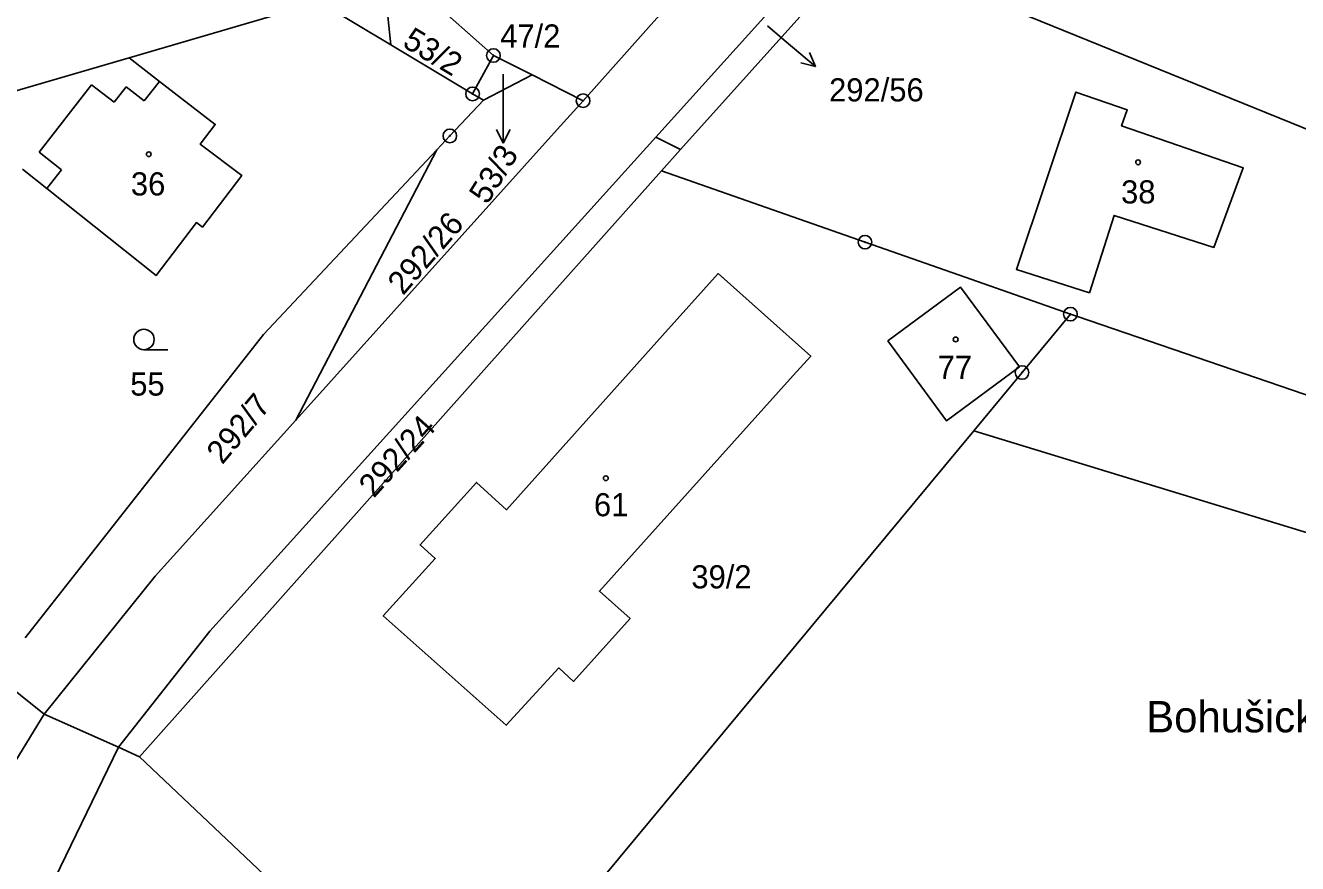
# Model space of a CAD drawing. Extents: x -680203 to -673936, y -1102717 to -1093650.
# Drawn here: x -678745.8 to -678652.3, y -1097696 to -1097634.4 of the extents above; entities that cross this region are included whole.
import ezdxf

# ---------------------------------------------------------------- set-up
doc = ezdxf.new("R2010")
doc.units = 0
for name, color, linetype in [('SOxx02xx_Koleje_param další_Popis10', 7, 'Continuous'), ('SOxx02xx_Staničení_Popis10', 7, 'Continuous'), ('SOxxxxxx_Koleje_hlavní_body_Popis10', 7, 'Continuous'), ('SOxxxxxx_Koleje_param další_Popis10', 7, 'Continuous'), ('SOxxxxxx_Osa_bod_P', 7, 'Continuous'), ('SOxxxxxx_Staničení_Popis10', 7, 'Continuous'), ('x_prac', 7, 'Continuous')]:
    doc.layers.add(name, color=color, linetype=linetype)

msp = doc.modelspace()

# ---------------------------------------------------------------- linework, layer by layer
at = {"layer": 'SOxx02xx_Koleje_param další_Popis10'}
for centre, radius in [((-678711.41, -1097636.58), 0.5), ((-678711.41, -1097636.58), 0.0303), ((-678712.94, -1097639.4), 0.5), ((-678712.94, -1097639.4), 0.0303), ((-678704.82, -1097639.9), 0.5), ((-678704.82, -1097639.9), 0.0303), ((-678714.61, -1097642.49), 0.5), ((-678714.61, -1097642.49), 0.0303), ((-678684.1, -1097650.3), 0.5), ((-678684.1, -1097650.3), 0.0303), ((-678669, -1097655.59), 0.5), ((-678669, -1097655.59), 0.0303), ((-678672.56, -1097659.88), 0.5), ((-678672.56, -1097659.88), 0.0303)]:
    msp.add_circle(centre, radius, dxfattribs=at)
at = {"layer": 'SOxx02xx_Staničení_Popis10'}
for p, q in [((-678691.27, -1097634.41), (-678690.03, -1097635.45)), ((-678690.03, -1097635.45), (-678687.731, -1097637.379)), ((-678687.731, -1097637.379), (-678688.176, -1097636.352)), ((-678710.7, -1097637.95), (-678710.69, -1097640.02)), ((-678687.731, -1097637.379), (-678688.82, -1097637.119)), ((-678710.69, -1097640.02), (-678710.69, -1097643.021)), ((-678710.69, -1097643.021), (-678711.191, -1097642.02)), ((-678710.69, -1097643.021), (-678710.189, -1097642.02))]:
    msp.add_line(p, q, dxfattribs=at)
at = {"layer": 'SOxxxxxx_Koleje_hlavní_body_Popis10'}
msp.add_line((-678737.093, -1097658.2), (-678735.343, -1097658.2), dxfattribs=at)
msp.add_circle((-678737.093, -1097657.45), 0.75, dxfattribs=at)
at = {"layer": 'SOxxxxxx_Koleje_param další_Popis10'}
for centre in [(-678736.737, -1097643.839), (-678664.027, -1097644.429), (-678677.437, -1097657.449), (-678703.147, -1097667.649)]:
    msp.add_circle(centre, 0.175, dxfattribs=at)
at = {"layer": 'SOxxxxxx_Staničení_Popis10'}
for p, q in [((-678744.79, -1097643.69), (-678740.94, -1097638.74)), ((-678740.94, -1097638.74), (-678739.29, -1097640.02)), ((-678738.41, -1097638.88), (-678739.29, -1097640.02)), ((-678738.41, -1097638.88), (-678737.08, -1097639.92)), ((-678737.08, -1097639.92), (-678735.96, -1097638.48)), ((-678743.16, -1097644.99), (-678744.79, -1097643.69)), ((-678744.24, -1097646.35), (-678743.16, -1097644.99))]:
    msp.add_line(p, q, dxfattribs=at)
at = {"layer": 'x_prac'}
for p, q in [((-678704.82, -1097639.9), (-678692.75, -1097626.38)), ((-678699.48, -1097642.58), (-678686.29, -1097627.95)), ((-678684.37, -1097628.7), (-678697.65, -1097643.49)), ((-678646.1, -1097644.25), (-678684.37, -1097628.7)), ((-678717.72, -1097630.96), (-678711.41, -1097636.58)), ((-678718.96, -1097635.79), (-678712.94, -1097639.4)), ((-678711.41, -1097636.58), (-678708.57, -1097638.01)), ((-678712.15, -1097639.87), (-678708.57, -1097638.01)), ((-678708.57, -1097638.01), (-678704.82, -1097639.9)), ((-678714.61, -1097642.49), (-678712.15, -1097639.87)), ((-678712.94, -1097639.4), (-678712.15, -1097639.87)), ((-678715.57, -1097643.51), (-678714.61, -1097642.49)), ((-678697.65, -1097643.49), (-678699.48, -1097642.58)), ((-678725.93, -1097663.37), (-678715.57, -1097643.51)), ((-678697.65, -1097643.49), (-678699.06, -1097645.06)), ((-678746.02, -1097644.93), (-678744.24, -1097646.35)), ((-678744.42, -1097684.98), (-678748, -1097682.14)), ((-678744.42, -1097684.98), (-678748, -1097682.14)), ((-678738.96, -1097687.41), (-678744.42, -1097684.98)), ((-678738.96, -1097687.41), (-678744.42, -1097684.98)), ((-678738.96, -1097687.41), (-678744, -1097697.83)), ((-678737.41, -1097688.12), (-678738.96, -1097687.41)), ((-678737.41, -1097688.12), (-678738.96, -1097687.41)), ((-678725.23, -1097699.66), (-678737.41, -1097688.12)), ((-678725.23, -1097699.66), (-678737.41, -1097688.12))]:
    msp.add_line(p, q, dxfattribs=at)
for points in [[(-678718.96, -1097635.79), (-678719.32, -1097632.27), (-678719.43, -1097631.32)], [(-678738.19, -1097636.75), (-678724.19, -1097632.67), (-678718.96, -1097635.79)], [(-678738.19, -1097636.75), (-678750.54, -1097640.35), (-678759.13, -1097641.89)], [(-678744.24, -1097646.35), (-678736.2, -1097652.75), (-678733.24, -1097648.86), (-678732.8, -1097649.19), (-678729.9, -1097645.39), (-678732.95, -1097643.1), (-678731.85, -1097641.65), (-678735.96, -1097638.48), (-678738.19, -1097636.75)], [(-678712.94, -1097639.4), (-678711.7, -1097637.13), (-678711.41, -1097636.58)], [(-678704.82, -1097639.9), (-678706.72, -1097642.03), (-678725.93, -1097663.37)], [(-678667.6, -1097654.02), (-678665.78, -1097648.33), (-678658.46, -1097650.68), (-678656.3, -1097644.84), (-678665.24, -1097641.75), (-678664.83, -1097640.57), (-678668.6, -1097639.27), (-678672.97, -1097652.3), (-678667.6, -1097654.02)], [(-678699.48, -1097642.58), (-678732.25, -1097678.9), (-678738.96, -1097687.41)], [(-678745.83, -1097679.39), (-678728.31, -1097657.08), (-678715.57, -1097643.51)], [(-678699.06, -1097645.06), (-678707.52, -1097654.56), (-678737.41, -1097688.12)], [(-678669, -1097655.59), (-678676.75, -1097652.88), (-678684.1, -1097650.3), (-678699.06, -1097645.06)], [(-678689.38, -1097660.11), (-678688.09, -1097658.67), (-678694.89, -1097652.61), (-678698.98, -1097657.17), (-678710.45, -1097669.96), (-678712.66, -1097667.96), (-678716.8, -1097672.55), (-678715.68, -1097673.54), (-678719.51, -1097677.77), (-678710.47, -1097685.8), (-678706.6, -1097681.59), (-678705.52, -1097682.58), (-678701.37, -1097677.96), (-678703.62, -1097675.94), (-678689.38, -1097660.11)], [(-678682.41, -1097657.56), (-678677.08, -1097653.61), (-678672.75, -1097659.46), (-678678.12, -1097663.42), (-678682.41, -1097657.56)], [(-678676.11, -1097664.16), (-678672.56, -1097659.88), (-678669, -1097655.59)], [(-678559.81, -1097679.31), (-678560.58, -1097691.42), (-678573.57, -1097695.74), (-678600.61, -1097692.15), (-678627.88, -1097674.98), (-678625.58, -1097670.45), (-678668.49, -1097655.77), (-678669, -1097655.59)], [(-678725.93, -1097663.37), (-678736.26, -1097674.85), (-678744.42, -1097684.98)], [(-678676.11, -1097664.16), (-678708.69, -1097703.41), (-678713.95, -1097709.73)], [(-678583.51, -1097696.65), (-678601.34, -1097693.39), (-678629.63, -1097678.37), (-678676.11, -1097664.16)], [(-678744.42, -1097684.98), (-678759.13, -1097709.01), (-678766.39, -1097726.6), (-678769.96, -1097737.86), (-678773.1, -1097742.8)]]:
    msp.add_lwpolyline(points, dxfattribs=at)

# ---------------------------------------------------------------- texts
at = {"layer": 'SOxx02xx_Staničení_Popis10'}
msp.add_text('Bohušický rybník', height=2.3, dxfattribs=at).set_placement((-678663.43, -1097686.325))
at = {"layer": 'SOxxxxxx_Osa_bod_P'}
for s, p in [('47/2', (-678710.91, -1097635.995)), ('292/56', (-678686.74, -1097639.955)), ('36', (-678738.05, -1097646.865)), ('38', (-678665.28, -1097647.455)), ('77', (-678678.76, -1097660.345)), ('55', (-678738.1, -1097661.575)), ('61', (-678704.02, -1097670.445)), ('39/2', (-678696.86, -1097675.745))]:
    msp.add_text(s, height=1.7, dxfattribs=at).set_placement(p)
for s, rotation, p in [('53/2', 329, (-678718.178, -1097635.874)), ('53/3', 58, (-678711.862, -1097647.6)), ('292/26', 49, (-678718.049, -1097654.268)), ('292/7', 50, (-678731.334, -1097666.703)), ('292/24', 48, (-678720.194, -1097669.154))]:
    msp.add_text(s, height=1.7, rotation=rotation, dxfattribs=at).set_placement(p)

doc.saveas('drawing.dxf')
